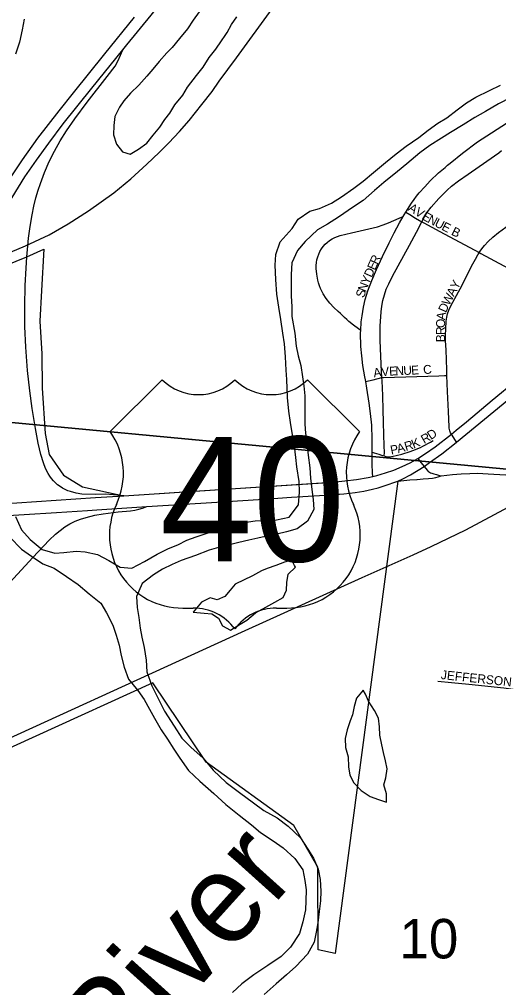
# Model space of a CAD drawing. Extents: x -209 to 4852, y 0 to 905.
# Drawn here: x 71.12 to 81.27, y 267.11 to 287.61 of the extents above; entities that cross this region are included whole.
import ezdxf

# ---------------------------------------------------------------- set-up
doc = ezdxf.new("R2010")
doc.units = 0
for name, color, linetype in [('GM_X_Airport_Location_Class_2', 7, 'Continuous'), ('GM_X_Airport_Location_Class_3', 7, 'Continuous'), ('GM_X_Airport_Text_Class_3', 7, 'Continuous'), ('GM_X_City_Street_Text', 7, 'Continuous'), ('GM_X_Corporation', 7, 'Continuous'), ('GM_X_Interchange_Ramps', 7, 'Continuous'), ('GM_X_Major_Lake', 7, 'Continuous'), ('GM_X_Major_River', 7, 'Continuous'), ('GM_X_Minor_River', 7, 'Continuous'), ('GM_X_Rail_Line', 7, 'Continuous'), ('GM_X_Township_Road_Text', 7, 'Continuous'), ('GM_X_US_Location', 7, 'Continuous'), ('GM_X_US_Route', 7, 'Continuous')]:
    doc.layers.add(name, color=color, linetype=linetype)

msp = doc.modelspace()

# ---------------------------------------------------------------- linework, layer by layer
at = {"layer": 'GM_X_Airport_Location_Class_2'}
for points in [[(79.306, 283.531), (79.423, 283.725), (79.477, 283.802), (79.531, 283.874), (79.584, 283.94), (79.704, 284.071), (79.822, 284.198), (79.998, 284.362), (80.135, 284.479), (80.187, 284.525), (80.24, 284.57), (80.5, 284.78), (80.82, 285.018), (81.114, 285.214), (81.456, 285.433)], [(79.646, 283.329), (79.702, 283.435), (79.766, 283.54), (79.84, 283.638), (80.006, 283.822), (80.181, 283.998), (80.273, 284.079), (80.42, 284.193), (80.624, 284.334), (81.015, 284.61), (81.269, 284.789), (81.332, 284.834)], [(79.251, 283.439), (79.271, 283.475), (79.306, 283.531)], [(79.306, 283.531), (79.389, 283.48), (79.511, 283.405), (79.646, 283.329)], [(80.859, 282.675), (80.915, 282.758), (80.969, 282.823), (81.046, 282.911), (81.143, 283.004), (81.262, 283.101), (81.499, 283.269), (82.057, 283.656), (82.13, 283.706)], [(78.349, 281.029), (78.3, 281.063), (78.195, 281.137), (78.101, 281.217), (78.052, 281.258), (78.008, 281.3), (77.918, 281.386), (77.872, 281.428), (77.781, 281.513), (77.696, 281.603), (77.621, 281.701), (77.555, 281.805), (77.499, 281.916), (77.476, 281.974), (77.457, 282.033), (77.442, 282.094), (77.419, 282.216), (77.408, 282.341), (77.406, 282.403), (77.411, 282.465), (77.423, 282.526), (77.439, 282.586), (77.461, 282.645), (77.487, 282.701), (77.519, 282.755), (77.555, 282.805), (77.596, 282.851), (77.641, 282.893), (77.69, 282.931), (77.743, 282.964), (77.798, 282.992), (77.856, 283.016), (77.915, 283.035), (78.157, 283.097), (78.521, 283.178), (78.704, 283.224), (78.822, 283.264), (78.939, 283.305), (79.166, 283.403), (79.251, 283.439)], [(78.349, 281.029), (78.362, 281.209), (78.377, 281.337), (78.407, 281.522), (78.445, 281.686), (78.499, 281.863), (78.583, 282.084), (78.681, 282.317), (78.813, 282.595), (78.951, 282.881), (79.059, 283.096), (79.173, 283.305), (79.251, 283.439)], [(78.797, 280.028), (78.791, 280.15), (78.776, 280.484), (78.761, 280.813), (78.758, 280.932), (78.758, 280.993), (78.76, 281.055), (78.763, 281.117), (78.781, 281.423), (78.794, 281.545), (78.816, 281.665), (78.849, 281.783), (78.891, 281.899), (78.941, 282.012), (79.025, 282.178), (79.379, 282.835), (79.527, 283.107), (79.646, 283.329)], [(79.646, 283.329), (79.687, 283.307), (80.024, 283.125), (80.859, 282.675)], [(80.175, 280.075), (80.171, 280.192), (80.155, 280.615), (80.147, 280.809), (80.147, 280.93), (80.15, 281.064), (80.161, 281.221), (80.171, 281.312), (80.185, 281.381), (80.212, 281.455), (80.266, 281.563), (80.451, 281.91), (80.599, 282.195), (80.697, 282.387), (80.778, 282.536), (80.827, 282.626), (80.859, 282.675)], [(80.859, 282.675), (80.892, 282.657), (81.378, 282.392), (82.008, 282.063), (82.091, 281.996), (82.131, 281.965)], [(78.454, 279.948), (78.448, 279.983), (78.438, 280.047), (78.395, 280.285), (78.374, 280.489), (78.352, 280.686), (78.346, 280.979), (78.349, 281.029)], [(78.797, 280.028), (78.833, 280.029), (79.539, 280.053), (80.002, 280.069), (80.121, 280.073), (80.175, 280.075)], [(80.268, 278.833), (80.248, 278.863), (80.233, 278.902), (80.223, 278.955), (80.218, 278.987), (80.204, 279.311), (80.187, 279.734), (80.175, 280.075)], [(78.454, 279.948), (78.513, 279.958), (78.616, 279.982), (78.797, 280.028)], [(78.592, 278.448), (78.592, 278.487), (78.591, 278.728), (78.584, 279.019), (78.555, 279.266), (78.525, 279.485), (78.479, 279.808), (78.454, 279.948)], [(78.844, 278.372), (78.846, 278.389), (78.849, 278.428), (78.847, 278.596), (78.84, 278.812), (78.83, 279.091), (78.824, 279.339), (78.814, 279.65), (78.8, 279.962), (78.797, 280.028)], [(80.378, 278.665), (80.321, 278.752), (80.268, 278.833)], [(78.844, 278.372), (78.881, 278.36), (78.923, 278.351), (78.956, 278.351), (79.034, 278.366), (79.096, 278.379), (79.216, 278.411), (79.393, 278.466), (79.45, 278.486), (79.506, 278.507), (79.56, 278.529), (79.611, 278.552), (79.664, 278.577), (79.718, 278.604), (79.772, 278.633), (79.828, 278.665), (79.882, 278.697)], [(78.592, 278.448), (78.637, 278.436), (78.734, 278.408), (78.791, 278.388), (78.844, 278.372)], [(78.603, 277.937), (78.601, 278.01), (78.594, 278.197), (78.592, 278.371), (78.592, 278.448)], [(79.558, 278.319), (79.632, 278.224), (79.692, 278.147)], [(79.692, 278.147), (79.754, 278.068), (79.78, 278.042), (79.802, 278.026), (79.826, 278.013), (79.853, 278.003), (79.896, 277.989), (79.95, 277.975), (79.998, 277.964), (80.051, 277.952)], [(80.051, 277.952), (80.289, 277.976), (80.477, 277.991), (80.662, 278.001), (80.814, 278.005), (81.168, 277.987), (81.672, 277.955), (82.012, 277.936), (82.457, 277.908), (82.794, 277.886)], [(79.133, 277.839), (79.389, 277.861), (79.535, 277.873)], [(79.535, 277.873), (79.547, 277.874), (79.672, 277.885), (79.786, 277.894), (79.867, 277.902), (79.936, 277.913), (79.986, 277.927), (80.051, 277.952)], [(79.982, 273.6), (80.269, 273.574), (80.64, 273.539), (81.381, 273.459), (81.628, 273.425), (82.244, 273.357), (82.305, 273.353), (82.364, 273.353), (82.422, 273.36), (82.475, 273.382), (82.54, 273.424)]]:
    msp.add_lwpolyline(points, dxfattribs=at)
at = {"layer": 'GM_X_Corporation'}
for points in [[(70.087, 282.104), (70.088, 282.106), (70.378, 282.737), (70.573, 283.127), (70.762, 283.478), (70.975, 283.845), (71.24, 284.28), (71.488, 284.631), (71.745, 284.99), (72.053, 285.4), (72.656, 286.154), (73.314, 286.969), (73.398, 287.073), (73.911, 287.704), (74.578, 288.529), (75.355, 289.488), (76.446, 290.835), (77.034, 291.559), (77.542, 292.188), (77.954, 292.703), (78.004, 292.766)], [(70.951, 284.281), (71.193, 284.641), (71.516, 285.096), (71.968, 285.68), (72.268, 286.058), (72.933, 286.881), (73.561, 287.657)], [(70.234, 277.321), (72.738, 277.487), (73.338, 277.526), (75.045, 277.639), (77.448, 277.796), (77.739, 277.814), (77.886, 277.827), (78.014, 277.84), (78.263, 277.871), (78.51, 277.915), (78.603, 277.937), (78.693, 277.958), (78.873, 278.011), (79.051, 278.072), (79.225, 278.144), (79.394, 278.227), (79.558, 278.319), (79.718, 278.419), (79.924, 278.562), (80.268, 278.833), (80.369, 278.915), (80.588, 279.096), (81.133, 279.553), (81.647, 279.973)], [(79.133, 277.839), (79.243, 277.885), (79.406, 277.968), (79.692, 278.147), (79.805, 278.229), (80.068, 278.418), (80.366, 278.655), (80.378, 278.665), (81.363, 279.476), (81.713, 279.765)], [(77.752, 277.551), (77.989, 277.567), (78.234, 277.596), (78.417, 277.626), (78.597, 277.666), (78.717, 277.698), (78.908, 277.757), (79.073, 277.814), (79.133, 277.839)], [(72.568, 277.218), (72.763, 277.231), (73.825, 277.297), (75.305, 277.39), (76.403, 277.464), (76.887, 277.501), (77.475, 277.534), (77.724, 277.549), (77.752, 277.551)], [(68.575, 276.944), (68.683, 276.952), (68.804, 276.961), (68.927, 276.969), (69.191, 276.987), (69.397, 277.003), (69.786, 277.034), (70.534, 277.085), (71.909, 277.175), (72.568, 277.218)]]:
    msp.add_lwpolyline(points, dxfattribs=at)
at = {"layer": 'GM_X_Interchange_Ramps'}
for p, q in [((74.147, 279.984), (73.048, 278.885)), ((78.322, 278.885), (77.223, 279.984)), ((74.587, 275.15), (74.806, 275.15)), ((76.564, 275.15), (76.784, 275.15))]:
    msp.add_line(p, q, dxfattribs=at)
for centre, radius, start, end in [((74.916, 280.768), 1.099, 225.573, 314.427), ((76.454, 280.768), 1.099, 225.573, 314.427), ((71.789, 278.003), 1.538, 334.5471, 35.0009), ((79.582, 278.003), 1.538, 144.9991, 205.4529), ((74.569, 276.688), 1.538, 154.8319, 270.6383), ((76.801, 276.688), 1.538, 269.3617, 25.1681), ((74.806, 274.051), 1.099, 36.8699, 90), ((76.564, 274.051), 1.099, 90, 143.1301)]:
    msp.add_arc(centre, radius, start, end, dxfattribs=at)
at = {"layer": 'GM_X_Major_Lake'}
for points in [[(71.229, 287.62), (71.185, 287.393), (71.126, 287.128), (71.044, 286.879)], [(74.669, 276.587), (74.868, 276.658), (75.098, 276.737), (75.404, 276.851), (75.694, 276.92), (75.885, 276.961), (76.113, 276.994), (76.334, 277.004), (76.569, 277.021), (76.836, 277.076), (77.032, 277.337), (77.054, 277.602), (77.044, 277.831), (76.999, 278.143), (76.973, 278.334), (76.948, 278.578), (76.908, 278.814), (76.862, 279.081), (76.829, 279.317), (76.798, 279.607), (76.795, 279.797), (76.785, 279.987), (76.774, 280.185), (76.758, 280.467), (76.734, 280.741), (76.702, 280.969), (76.656, 281.259), (76.616, 281.519), (76.577, 281.793), (76.554, 282.105), (76.539, 282.41), (76.552, 282.637), (76.642, 282.901), (76.899, 283.184), (77.025, 283.386), (77.272, 283.555), (77.479, 283.611), (77.732, 283.719), (77.94, 283.859), (78.203, 284.043), (78.403, 284.19), (78.62, 284.375), (78.876, 284.582), (79.1, 284.766), (79.309, 284.929), (79.579, 285.112), (79.78, 285.267), (79.981, 285.414), (80.174, 285.532), (80.391, 285.701), (80.591, 285.849), (80.784, 285.966), (81.076, 286.111), (81.306, 286.219)], [(81.528, 285.963), (81.266, 285.825), (80.989, 285.664), (80.766, 285.533), (80.519, 285.379), (80.25, 285.218), (80.057, 285.101), (79.811, 284.94), (79.602, 284.785), (79.323, 284.556), (79.129, 284.393), (78.835, 284.157), (78.641, 283.987), (78.401, 283.779), (78.193, 283.648), (77.877, 283.427), (77.645, 283.28), (77.437, 283.156), (77.173, 282.912), (77.009, 282.718), (76.889, 282.462), (76.876, 282.212), (76.878, 281.999), (76.88, 281.763), (76.89, 281.527), (76.892, 281.322), (76.952, 280.971), (76.984, 280.697), (77.024, 280.491), (77.08, 280.284), (77.12, 280.048), (77.146, 279.857), (77.163, 279.644), (77.163, 279.325), (77.164, 279.044), (77.183, 278.853), (77.208, 278.647), (77.24, 278.388), (77.271, 278.122), (77.289, 277.901), (77.313, 277.657), (77.346, 277.451), (77.357, 277.238), (77.222, 276.991), (77.005, 276.829), (76.776, 276.766), (76.577, 276.717), (76.387, 276.676), (76.173, 276.628), (75.982, 276.587)], [(71.045, 277.09), (71.167, 276.806), (71.352, 276.604), (71.605, 276.393), (71.876, 276.311), (72.067, 276.329), (72.325, 276.354), (72.515, 276.341), (72.779, 276.282), (73.019, 276.155), (73.258, 276.013), (73.508, 275.991), (73.77, 276.137), (74.039, 276.29), (74.278, 276.414), (74.477, 276.485), (74.669, 276.587)], [(70.921, 276.652), (71.173, 276.396), (71.382, 276.247), (71.621, 276.089), (71.861, 275.992), (72.123, 275.819), (72.369, 275.646), (72.6, 275.451), (72.846, 275.255), (72.97, 275.047), (73.1, 274.785), (73.171, 274.579), (73.234, 274.364), (73.282, 274.143), (73.345, 273.898), (73.437, 273.646), (73.629, 273.406), (73.769, 273.212), (73.878, 273.012), (73.987, 272.82), (74.125, 272.573), (74.257, 272.373), (74.396, 272.164), (74.521, 271.972), (74.704, 271.709), (74.942, 271.483), (75.239, 271.226), (75.492, 270.992), (75.775, 270.765), (76.036, 270.561), (76.229, 270.397), (76.498, 270.224), (76.707, 270.074), (76.953, 269.848), (77.121, 269.609), (77.169, 269.38), (77.195, 269.182), (77.189, 268.954), (77.177, 268.757), (77.126, 268.507), (77.051, 268.259), (76.862, 267.967), (76.668, 267.774), (76.383, 267.583), (76.089, 267.385), (75.834, 267.193), (75.633, 267.008)], [(75.982, 276.587), (75.768, 276.539), (75.57, 276.49), (75.341, 276.435), (75.142, 276.378), (74.851, 276.264), (74.552, 276.157), (74.361, 276.07), (74.153, 275.976), (73.961, 275.852), (73.721, 275.667), (73.601, 275.397), (73.618, 275.161), (73.651, 274.947), (73.683, 274.726), (73.717, 274.535), (73.765, 274.314), (73.811, 274.047), (73.82, 273.796), (73.927, 273.505), (74.058, 273.251), (74.195, 272.967), (74.4, 272.651), (74.561, 272.396), (74.754, 272.202), (75.014, 271.975), (75.228, 271.719), (75.503, 271.455), (75.786, 271.243), (76.077, 271.023), (76.301, 270.866), (76.578, 270.708), (76.817, 270.535), (77.077, 270.286), (77.231, 270.047), (77.347, 269.854), (77.448, 269.624), (77.489, 269.403), (77.505, 269.152), (77.501, 268.954), (77.472, 268.727), (77.444, 268.485), (77.409, 268.288), (77.366, 268.076), (77.223, 267.822), (76.974, 267.562), (76.78, 267.384), (76.563, 267.191), (76.307, 266.97)]]:
    msp.add_lwpolyline(points, dxfattribs=at)
at = {"layer": 'GM_X_Major_River'}
for points in [[(74.933, 287.773), (74.803, 287.599), (74.681, 287.41), (74.513, 287.206), (74.36, 287.018), (74.245, 286.905), (74.085, 286.723), (73.948, 286.558), (73.825, 286.414), (73.65, 286.218), (73.475, 286.052), (73.337, 285.886), (73.241, 285.755)], [(75.479, 287.274), (75.52, 287.335), (75.612, 287.502), (75.727, 287.668)], [(73.241, 285.755), (73.145, 285.554), (73.121, 285.364), (73.12, 285.167), (73.179, 284.969), (73.306, 284.809), (73.472, 284.762), (73.647, 284.867), (73.822, 284.995), (73.959, 285.161), (74.097, 285.334), (74.204, 285.493), (74.311, 285.629), (74.418, 285.802), (74.586, 286.006), (74.686, 286.18), (74.87, 286.422), (75.015, 286.603), (75.145, 286.807), (75.283, 286.98), (75.405, 287.162), (75.479, 287.274)], [(76.948, 276.054), (76.893, 276.161), (76.734, 276.124), (76.552, 276.05), (76.37, 275.99), (76.249, 275.938), (76.059, 275.833), (75.694, 275.654), (75.587, 275.526), (75.473, 275.397), (75.313, 275.323), (75.162, 275.369), (74.98, 275.272), (74.804, 275.06)], [(74.804, 275.06), (75.039, 275.044), (75.197, 275.028), (75.34, 274.936), (75.423, 274.776), (75.596, 274.683), (75.801, 274.811), (75.938, 274.893), (76.121, 275.051), (76.341, 275.171), (76.531, 275.276), (76.706, 275.373), (76.775, 275.525), (76.784, 275.691), (76.815, 275.866), (76.968, 276.016), (76.948, 276.054)], [(78.401, 273.411), (78.263, 273.245), (78.209, 273.063), (78.177, 272.889), (78.123, 272.761), (78.061, 272.571), (78.022, 272.39), (78.028, 272.2), (78.08, 272.002), (78.093, 271.79), (78.122, 271.615), (78.204, 271.448), (78.362, 271.287), (78.55, 271.157), (78.723, 271.095), (78.856, 271.053)], [(78.856, 271.053), (78.897, 271.04), (78.898, 271.215), (78.839, 271.405), (78.878, 271.556), (78.91, 271.746), (78.873, 271.913), (78.829, 272.088), (78.793, 272.255), (78.757, 272.46), (78.75, 272.635), (78.729, 272.817), (78.639, 272.984), (78.512, 273.175), (78.453, 273.327), (78.401, 273.411)]]:
    msp.add_lwpolyline(points, dxfattribs=at)
at = {"layer": 'GM_X_Minor_River'}
for points in [[(70.559, 299.335), (90.648, 297.385), (88.927, 277.384), (68.709, 279.29)], [(68.709, 279.29), (88.927, 277.384), (87.119, 257.725), (66.919, 259.238)]]:
    msp.add_lwpolyline(points, close=True, dxfattribs=at)
at = {"layer": 'GM_X_Rail_Line'}
for points in [[(73.338, 277.526), (73.117, 277.544), (72.937, 277.558), (72.741, 277.554), (72.45, 277.563), (72.327, 277.582), (72.206, 277.614), (72.148, 277.635), (72.091, 277.66), (72.037, 277.69), (71.985, 277.723), (71.935, 277.761), (71.889, 277.802), (71.846, 277.846), (71.806, 277.894), (71.77, 277.944), (71.737, 277.997), (71.68, 278.107), (71.635, 278.223), (71.58, 278.401), (71.523, 278.643), (71.464, 278.948), (71.393, 279.377), (71.343, 279.746), (71.299, 280.178), (71.263, 280.674), (71.243, 281.108), (71.237, 281.542), (71.247, 281.977), (71.268, 282.349), (71.283, 282.583), (71.304, 282.82), (71.321, 282.982), (71.355, 283.23), (71.393, 283.476), (71.431, 283.66), (71.473, 283.834), (71.522, 283.995), (71.571, 284.138), (71.659, 284.372), (71.758, 284.601), (71.869, 284.824), (71.991, 285.041), (72.124, 285.252), (72.301, 285.509), (72.562, 285.86), (72.981, 286.401), (73.154, 286.624), (73.217, 286.744), (73.268, 286.858), (73.314, 286.969)], [(70.186, 274.897), (71.412, 276.223), (71.756, 276.584), (71.89, 276.713), (71.985, 276.794), (72.085, 276.867), (72.192, 276.932), (72.303, 276.987), (72.419, 277.032), (72.538, 277.07), (72.719, 277.114), (72.899, 277.148), (73.215, 277.187), (73.48, 277.211), (73.57, 277.225), (73.653, 277.241), (73.734, 277.265), (73.825, 277.297)]]:
    msp.add_lwpolyline(points, dxfattribs=at)
at = {"layer": 'GM_X_US_Location'}
msp.add_lwpolyline([(70.076, 282.101), (71.283, 282.583), (71.643, 282.749), (71.594, 281.874), (71.558, 281.222), (71.6, 280.53), (71.608, 279.804), (71.673, 278.844), (71.752, 278.4), (72.06, 277.963), (72.461, 277.714), (73.338, 277.526), (77.739, 277.814), (77.724, 277.549), (77.989, 277.567), (78.234, 277.596), (78.417, 277.626), (78.597, 277.666), (78.717, 277.698), (78.908, 277.757), (79.073, 277.814), (79.133, 277.839), (77.809, 267.835), (77.448, 267.913), (77.44, 269.664), (76.932, 270.543), (75.078, 271.89), (73.946, 273.569), (68.987, 271.309)], dxfattribs=at)
at = {"layer": 'GM_X_US_Route'}
for points in [[(70.609, 282.549), (71.257, 282.816), (71.756, 283.049), (72.154, 283.283), (72.589, 283.557), (73.121, 283.941), (73.487, 284.24), (73.823, 284.545), (74.085, 284.794), (74.285, 284.997), (74.511, 285.239), (74.715, 285.471), (74.987, 285.809), (75.202, 286.088), (75.356, 286.303), (75.722, 286.802), (77.988, 289.919)], [(59.342, 267.133), (62.498, 268.566), (65.471, 269.909), (69.443, 271.723), (75.905, 274.672), (78.383, 275.798), (79.456, 276.276), (79.841, 276.456), (80.577, 276.809), (81.183, 277.134), (81.667, 277.394)]]:
    msp.add_lwpolyline(points, dxfattribs=at)

# ---------------------------------------------------------------- texts
at = {"layer": 'GM_X_Airport_Location_Class_3'}
for s, height, rotation, p in [('A', 0.189, 327.5892, (79.338, 283.576)), ('V', 0.189, 327.5966, (79.478, 283.487)), ('E', 0.189, 329.4362, (79.625, 283.394)), ('N', 0.189, 332.322, (79.749, 283.321)), ('U', 0.189, 332.6391, (79.897, 283.243)), ('E', 0.189, 332.672, (80.045, 283.167)), ('B', 0.189, 333.424, (80.251, 283.061)), ('E', 0.189, 66.1485, (78.651, 282.288)), ('R', 0.189, 66.1701, (78.705, 282.41)), ('D', 0.189, 66.1729, (78.583, 282.135)), ('Y', 0.189, 66.2417, (78.516, 281.983)), ('Y', 0.189, 62.2514, (80.398, 281.88)), ('S', 0.189, 72.6623, (78.418, 281.706)), ('N', 0.189, 68.5639, (78.456, 281.83)), ('A', 0.189, 62.2425, (80.32, 281.732)), ('W', 0.189, 62.3973, (80.22, 281.54)), ('D', 0.189, 66.2705, (80.154, 281.391)), ('A', 0.189, 81.7092, (80.134, 281.239)), ('O', 0.189, 89.8237, (80.134, 281.079)), ('R', 0.189, 89.8042, (80.133, 280.929)), ('B', 0.189, 89.8057, (80.133, 280.779)), ('V', 0.189, 4.7491, (78.79, 280.057)), ('E', 0.189, 2.6509, (78.954, 280.07)), ('N', 0.189, 2.5361, (79.087, 280.076)), ('U', 0.189, 2.5634, (79.254, 280.084)), ('E', 0.189, 2.5418, (79.42, 280.091)), ('C', 0.189, 6.3375, (79.681, 280.098)), ('A', 0.189, 8.8658, (78.629, 280.031)), ('R', 0.189, 29.8209, (79.691, 278.621)), ('D', 0.189, 34.3925, (79.835, 278.704)), ('P', 0.189, 11.4117, (78.995, 278.397)), ('A', 0.189, 15.7783, (79.141, 278.427)), ('R', 0.189, 16.7174, (79.305, 278.473)), ('K', 0.189, 22.3953, (79.468, 278.523)), ('JEFFERSON', 0.1894, 353.9112, (80.039, 273.648))]:
    msp.add_text(s, height=height, rotation=rotation, dxfattribs=at).set_placement(p)
at = {"layer": 'GM_X_Airport_Text_Class_3'}
msp.add_text('River', height=1.8942, rotation=48.005, dxfattribs=at).set_placement((73.102, 265.079))
at = {"layer": 'GM_X_City_Street_Text'}
for s in ['0', '/']:
    msp.add_text(s, height=0.00379, dxfattribs=at).set_placement((75.684, 277.436))
msp.add_text('40', height=0.00379, rotation=0, dxfattribs=at).set_placement((74.902, 276.652))
at = {"layer": 'GM_X_Interchange_Ramps'}
msp.add_text('40', height=2.6367, dxfattribs=at).set_placement((74.101, 276.138))
at = {"layer": 'GM_X_Township_Road_Text'}
msp.add_text('10', height=0.8371, rotation=0, dxfattribs=at).set_placement((79.169, 267.731))

doc.saveas('drawing.dxf')
